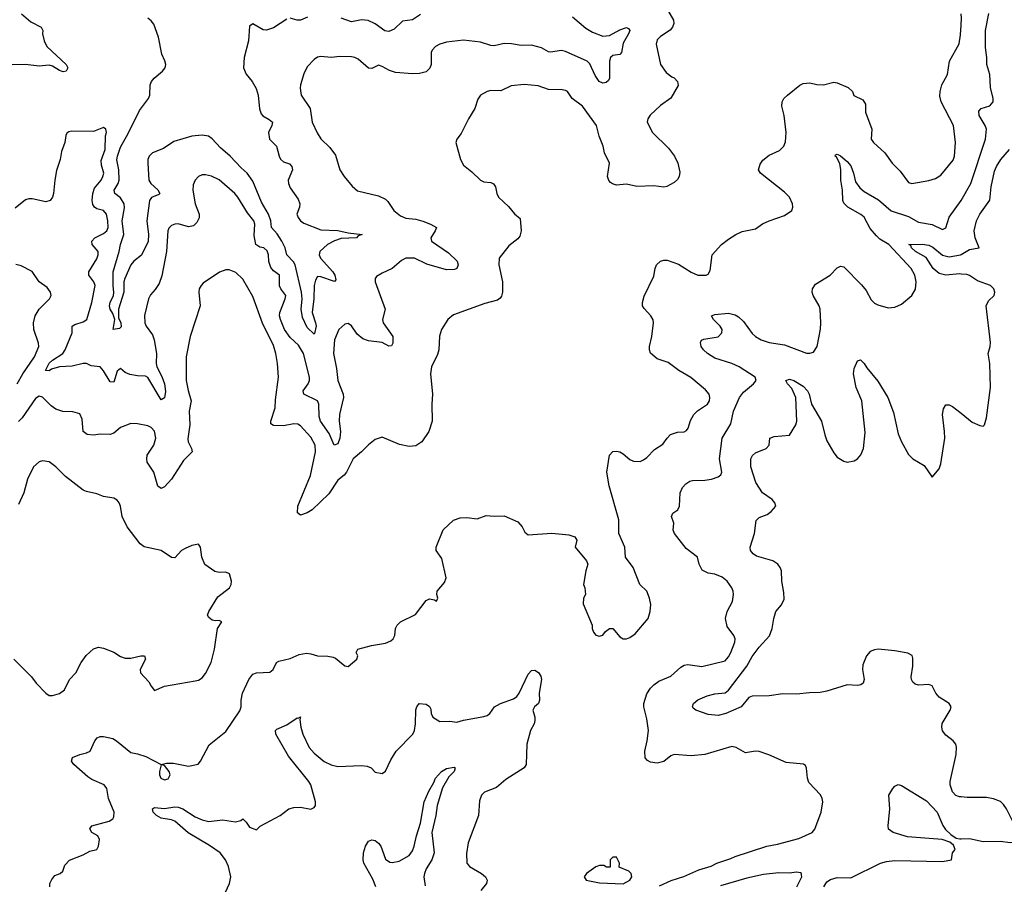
# Model space of a CAD drawing. Header units: inches. Extents: x 1552611 to 1694776, y 811966 to 917215.
# Tile 387 of 549: x 1674456 to 1680254, y 851066 to 856153. Entities that reach past the tile are written whole.
import ezdxf

# ---------------------------------------------------------------- set-up
doc = ezdxf.new("R2010")
doc.units = ezdxf.units.IN
doc.header["$MEASUREMENT"] = 0
doc.layers.add('B6875', color=7, linetype='Continuous')
doc.layers.add('B6885', color=7, linetype='Continuous')

msp = doc.modelspace()

# ---------------------------------------------------------------- linework, layer by layer
at = {"layer": 'B6875', "color": 5}
for points, elevation in [([(1678250, 856248.2), (1678306.3, 856150), (1678308.7, 856131.3), (1678301.1, 856110), (1678287.5, 856092.5), (1678230, 856054.5), (1678210, 856034.7), (1678204.1, 856010), (1678229.2, 855889.2), (1678263, 855843), (1678297, 855817), (1678310, 855812.2), (1678330, 855790.5), (1678333.9, 855766.1), (1678290, 855692.3), (1678230, 855648.2), (1678169.3, 855590.7), (1678155.3, 855570), (1678150.4, 855550), (1678182.4, 855490), (1678276.5, 855396.5), (1678311.5, 855350), (1678331.5, 855310), (1678344.4, 855255.6), (1678339.5, 855230), (1678330, 855212.7), (1678310, 855195.1), (1678267.9, 855172.1), (1678250, 855167), (1678190, 855175.1), (1678090, 855171.5), (1678030, 855185.4), (1677970, 855178.9), (1677947.2, 855187.2), (1677936.2, 855196.2), (1677926.3, 855206.3), (1677918.7, 855230), (1677929.4, 855310), (1677900.7, 855370), (1677892.8, 855410), (1677868, 855468), (1677852.2, 855530), (1677770, 855644.5), (1677709.2, 855690), (1677682.7, 855730), (1677670, 855736.9), (1677650, 855741.3), (1677570, 855742.4), (1677510, 855764), (1677427.1, 855772.9), (1677350, 855764.5), (1677290, 855734.7), (1677230, 855735.8), (1677210, 855731.3), (1677170.3, 855709.7), (1677154.4, 855685.6), (1677136.5, 855630), (1677099.6, 855570), (1677057, 855483), (1677031, 855450), (1677024, 855430), (1677052, 855330), (1677070, 855297.1), (1677118.7, 855258.7), (1677170, 855208.7), (1677190, 855198.7), (1677230, 855194.9), (1677247.4, 855187.4), (1677258, 855170), (1677265.5, 855130), (1677276, 855110), (1677334.8, 855054.8), (1677370, 855010.4), (1677403.1, 854983.1), (1677408.7, 854911.3), (1677401.1, 854878.9), (1677390, 854864.5), (1677337.4, 854822.6), (1677278.9, 854750), (1677276.9, 854710), (1677298.5, 854610), (1677299, 854550), (1677293.7, 854526.3), (1677286.1, 854513.9), (1677270, 854503), (1677196.2, 854483.8), (1677010, 854417), (1676977.3, 854390), (1676940.5, 854330), (1676928.5, 854291.5), (1676924.2, 854210), (1676916.7, 854183.3), (1676882, 854110), (1676874.9, 854070), (1676887.4, 853950), (1676883.2, 853890), (1676885.5, 853790), (1676866, 853730), (1676825.3, 853670), (1676790, 853645.1), (1676750, 853641.5), (1676693.5, 853653.5), (1676590, 853696), (1676550, 853683.7), (1676510, 853652.3), (1676470, 853609.5), (1676419.1, 853570), (1676380.4, 853490), (1676367.1, 853472.9), (1676330, 853443.6), (1676277.6, 853362.4), (1676178.4, 853270), (1676150, 853251.3), (1676110, 853237), (1676092, 853252), (1676094, 853290), (1676168.6, 853471.4), (1676197.5, 853610), (1676195.6, 853650), (1676170, 853696.8), (1676110, 853763), (1676093.9, 853773.9), (1676070, 853775.8), (1676010, 853762.5), (1675950, 853764.7), (1675935.9, 853775.9), (1675934.3, 853790), (1675960.7, 853870), (1675962.8, 853917.2), (1675980.3, 854050), (1675975, 854130), (1675964.2, 854190), (1675950, 854236.9), (1675886.8, 854366.8), (1675830, 854524.5), (1675770, 854627), (1675730, 854665.1), (1675690, 854680.9), (1675670, 854680.9), (1675632.3, 854667.7), (1675537.3, 854602.7), (1675524, 854590), (1675513, 854570), (1675510.4, 854550), (1675518.7, 854470), (1675459.3, 854290), (1675437.3, 854170), (1675437.6, 854030), (1675448, 853972), (1675466.8, 853910), (1675454.7, 853850), (1675458.4, 853770), (1675447.3, 853687.3), (1675448.6, 853670), (1675468.3, 853630), (1675472.2, 853610), (1675420.6, 853559.4), (1675350, 853449.7), (1675310, 853403.6), (1675290, 853395.1), (1675270, 853409.2), (1675245.6, 853490), (1675207.7, 853550), (1675204.1, 853570), (1675207.8, 853590), (1675247.1, 853650), (1675258.2, 853690), (1675250, 853731.3), (1675230, 853753), (1675210, 853762.9), (1675150, 853775.1), (1675110, 853776.4), (1675050, 853752.8), (1675010, 853721.1), (1674990, 853712.3), (1674930, 853713.8), (1674890, 853708.9), (1674853, 853713), (1674830.9, 853730.9), (1674823.5, 853803.5), (1674810, 853834.3), (1674770, 853846.4), (1674710, 853847.3), (1674670, 853861.5), (1674641.4, 853881.4), (1674590, 853931.9), (1674570, 853937.8), (1674550, 853924.2), (1674470.1, 853810), (1674450, 853789)], 960), ([(1674467.6, 856187.6), (1674521.3, 856141.3), (1674582.8, 856110), (1674592.4, 856090), (1674590.4, 856069.6), (1674599.5, 856030), (1674616.3, 855996.3), (1674730.6, 855890), (1674740.7, 855870), (1674730.8, 855850), (1674712.4, 855847.6), (1674690, 855854.5), (1674650, 855879.5), (1674630, 855885.6), (1674570, 855879.8), (1674490, 855890.5), (1674412.1, 855888)], 920), ([(1677712.4, 856170), (1677790, 856104.2), (1677830, 856080.7), (1677890, 856056.5), (1677930, 856061.3), (1677990, 856092.8), (1678030, 856107), (1678041.3, 856101.3), (1678048.5, 856090), (1678041.8, 856070), (1678010, 856015.1), (1678000.2, 855959.8), (1677990.9, 855949.1), (1677950, 855943.2), (1677934.5, 855930), (1677929.3, 855909.3), (1677929.7, 855810), (1677923.5, 855796.5), (1677910, 855783.2), (1677890, 855779.9), (1677869.2, 855789.2), (1677845.5, 855825.5), (1677813.3, 855893.3), (1677798, 855910), (1677670, 855966.3), (1677647.8, 855972.2), (1677582, 855962), (1677570, 855964.5), (1677528.6, 855988.6), (1677470, 856003.9), (1677410, 856001.2), (1677352.1, 856012.1), (1677310, 856013.8), (1677250, 856000.4), (1677230, 856001.7), (1677170, 856021.4), (1677070, 856032.3), (1676970, 856022), (1676930.1, 856009.8), (1676904.1, 855995.9), (1676885.2, 855974.8), (1676879.7, 855960.3), (1676879.6, 855890), (1676872.2, 855867.8), (1676850, 855846.6), (1676810, 855836.4), (1676770, 855835.1), (1676670, 855842.7), (1676633.7, 855853.7), (1676590, 855878.9), (1676570, 855885.1), (1676530, 855866.6), (1676510, 855868.2), (1676450, 855920.8), (1676430, 855931.4), (1676410, 855935.4), (1676342.2, 855937.8), (1676290, 855931.3), (1676230, 855936), (1676210, 855932.7), (1676190, 855919), (1676150, 855876), (1676130, 855834), (1676110.4, 855770), (1676108.2, 855750), (1676114.4, 855710), (1676166.7, 855630), (1676178.7, 855550), (1676208.2, 855488.2), (1676230, 855453), (1676282.3, 855402.3), (1676315.8, 855355.8), (1676342, 855270), (1676366.7, 855230), (1676413.3, 855173.3), (1676446, 855146), (1676570, 855116.5), (1676610, 855097.1), (1676624.2, 855084.2), (1676659.1, 855030), (1676698.3, 854998.3), (1676730, 854985.7), (1676790, 854979), (1676830, 854967.9), (1676876.3, 854950), (1676910.3, 854930.3), (1676903.1, 854910), (1676877, 854870), (1676881.3, 854850), (1676981.1, 854781.1), (1677032.1, 854732.1), (1677038.5, 854710), (1677030.3, 854690), (1677016.7, 854683.3), (1676970, 854682.2), (1676854.8, 854714.8), (1676780.9, 854750), (1676730, 854750.7), (1676703.9, 854736.1), (1676650, 854689.6), (1676590, 854662.4), (1676558, 854642), (1676548.9, 854630), (1676549.2, 854610), (1676607.9, 854450), (1676593.6, 854390), (1676597.6, 854370), (1676653.4, 854290), (1676653.4, 854250), (1676644.9, 854235.1), (1676630, 854232.6), (1676590, 854254.5), (1676510, 854263), (1676476.2, 854276.2), (1676442.9, 854302.9), (1676410, 854351.2), (1676390, 854365.1), (1676370, 854361.1), (1676335.8, 854330), (1676310.2, 854269.8), (1676303.5, 854190), (1676321, 854101), (1676329.6, 854029.6), (1676360.9, 853950), (1676363.3, 853930), (1676339.5, 853830), (1676338.3, 853790), (1676346, 853730), (1676340.7, 853690), (1676330, 853657.6), (1676308.2, 853650), (1676277.9, 853717.9), (1676228.1, 853790), (1676219, 853819), (1676217.6, 853890), (1676210.7, 853910.7), (1676129.6, 853950), (1676126.2, 853970), (1676155.8, 854010), (1676163.1, 854030), (1676162.5, 854050), (1676127.9, 854190), (1676098.9, 854238.9), (1676050, 854284), (1676016.2, 854330), (1675992.6, 854390), (1675986.9, 854410), (1675987.5, 854430), (1676019.8, 854510), (1676023.2, 854530), (1675993.5, 854570), (1675986.5, 854586.5), (1675985.8, 854650), (1675950, 854676.1), (1675934.9, 854694.9), (1675922.5, 854730), (1675921.6, 854770), (1675913.9, 854793.9), (1675894.2, 854810), (1675870, 854814), (1675847.7, 854830), (1675836.5, 854883.5), (1675840.9, 854950), (1675834.2, 854970), (1675797.4, 855017.4), (1675740.4, 855110), (1675723.5, 855130), (1675630, 855211.1), (1675586.7, 855233.3), (1675550, 855241.3), (1675530, 855240.5), (1675510, 855231.6), (1675490.4, 855210), (1675478.3, 855181.7), (1675475.6, 855150), (1675489.2, 855070), (1675514, 855010), (1675512.7, 854987.3), (1675500, 854960), (1675478.9, 854941.1), (1675450, 854934), (1675390, 854952.9), (1675370, 854951), (1675350, 854942.6), (1675333.8, 854926.2), (1675328.5, 854910), (1675321.6, 854790), (1675294.1, 854645.9), (1675278.5, 854601.5), (1675254.7, 854565.3), (1675226.4, 854533.6), (1675214.6, 854510), (1675191.8, 854411.8), (1675193.2, 854370), (1675201.1, 854350), (1675238.8, 854298.8), (1675249.1, 854270), (1675261.6, 854190), (1675259.2, 854130), (1675263.6, 854110), (1675293.2, 854053.2), (1675308.9, 854010), (1675315, 853964.9), (1675310, 853927.6), (1675290, 853916.2), (1675210, 854047.1), (1675196.5, 854056.5), (1675150, 854056.9), (1675105.6, 854065.6), (1675077.9, 854077.9), (1675050, 854101.6), (1675030, 854085.2), (1675010, 854020.9), (1674990, 854022), (1674950, 854088), (1674930, 854109.7), (1674877.1, 854117.1), (1674850.6, 854130.6), (1674830, 854131.1), (1674764.5, 854115.5), (1674690, 854109.9), (1674644, 854096), (1674630, 854086.2), (1674608.5, 854088.5), (1674630, 854132.5), (1674649.4, 854150.6), (1674710, 854189.6), (1674724.7, 854210), (1674764.7, 854310), (1674765.1, 854350), (1674780.7, 854359.3), (1674830, 854375), (1674850.7, 854390), (1674881.9, 854490), (1674900.7, 854590), (1674893.5, 854610), (1674863.5, 854650), (1674863.2, 854670), (1674910, 854746), (1674919.1, 854770), (1674917.7, 854790), (1674883.5, 854830), (1674880.4, 854850), (1674898.3, 854870), (1674950, 854895.3), (1674969, 854910), (1674976.4, 854930), (1674975.7, 854970), (1674967.1, 855010), (1674950, 855030.6), (1674910, 855041.4), (1674897.6, 855050), (1674886.6, 855066.6), (1674882.7, 855090), (1674887.3, 855130), (1674897.8, 855162.2), (1674935.8, 855210), (1674946.8, 855230), (1674951.2, 855250), (1674937.4, 855297.4), (1674935.4, 855324.6), (1674959.2, 855390), (1674961.6, 855470), (1674966.6, 855490), (1674964, 855510), (1674950, 855519.3), (1674890, 855496.3), (1674762.8, 855497.2), (1674745.8, 855494.2), (1674733.7, 855486.3), (1674727.7, 855472.3), (1674722, 855430), (1674701.8, 855378.2), (1674694.4, 855330), (1674673.7, 855266.3), (1674663.2, 855210), (1674656, 855130), (1674650, 855109.3), (1674635.5, 855090), (1674610, 855080.7), (1674530, 855099.7), (1674510, 855099.7), (1674490, 855093.6), (1674430, 855043.6)], 940), ([(1676030, 856156.9), (1675950, 856105.6), (1675910, 856091.8), (1675890, 856094.5), (1675830, 856129), (1675810, 856115.3), (1675803.5, 856030), (1675778.3, 855930), (1675774.7, 855870), (1675790, 855832.2), (1675824.7, 855790), (1675848, 855748), (1675859.7, 855710), (1675869.3, 855629.3), (1675878.7, 855598.7), (1675887.6, 855587.6), (1675926, 855566), (1675944.7, 855550), (1675940.6, 855530), (1675920.5, 855490), (1675926.8, 855450), (1675968.5, 855408.5), (1675983.5, 855350), (1675992.5, 855332.5), (1676010, 855317.8), (1676044.4, 855304.4), (1676059.3, 855290), (1676062, 855270), (1676037.1, 855210), (1676039, 855190), (1676050, 855163.7), (1676096.5, 855096.5), (1676105.8, 855070), (1676103.6, 855050), (1676088.5, 855010), (1676096.1, 854990), (1676110.3, 854970), (1676130, 854956.1), (1676230, 854916.3), (1676330, 854912.7), (1676390, 854899.7), (1676474, 854890), (1676450, 854881.2), (1676438.8, 854870), (1676350, 854865.6), (1676310, 854853), (1676269.2, 854830), (1676223.7, 854790), (1676219, 854770), (1676228.1, 854750), (1676299.7, 854670), (1676311.3, 854650), (1676317.3, 854622.7), (1676310, 854613.2), (1676230, 854639.4), (1676210, 854641.4), (1676198.9, 854621.1), (1676191.3, 854590), (1676189.2, 854510.8), (1676178, 854430), (1676198.7, 854370), (1676201.4, 854350), (1676193.3, 854306.7), (1676190, 854303), (1676150, 854342.9), (1676121.6, 854401.6), (1676113.9, 854450), (1676119.9, 854510), (1676116.6, 854550), (1676079.2, 854710), (1676068.6, 854728.6), (1676029.4, 854769.4), (1676020.4, 854810), (1676000.4, 854850), (1675972.6, 854892.6), (1675938.8, 854930), (1675934.7, 854970), (1675921.7, 855010), (1675880.2, 855080.2), (1675830, 855203.4), (1675796.4, 855250), (1675760.9, 855280.9), (1675696.6, 855350), (1675638.9, 855398.9), (1675590, 855452), (1675567.3, 855467.3), (1675530, 855473.7), (1675470, 855467.2), (1675363.6, 855436.4), (1675303.7, 855396.3), (1675238.7, 855370), (1675219.6, 855350), (1675211.4, 855330), (1675210.2, 855310), (1675217.7, 855210), (1675228.3, 855190), (1675270, 855151.3), (1675282, 855130), (1675276, 855124), (1675232.1, 855107.9), (1675221.2, 855090), (1675204.6, 854970), (1675215.2, 854890), (1675212.3, 854847.7), (1675173.1, 854766.9), (1675128.5, 854731.5), (1675110.9, 854710), (1675074.6, 854630), (1675070.1, 854609.9), (1675069.4, 854550), (1675038.5, 854450), (1675038.9, 854398.9), (1675051.6, 854370), (1675054.4, 854345.6), (1675044.4, 854335.6), (1675006, 854330), (1675017.4, 854390), (1675005, 854425), (1674988.5, 854450), (1674985.8, 854470), (1674989.9, 854490), (1675008.8, 854530), (1675011.3, 854548.7), (1675006, 854590), (1675006.1, 854670), (1675041.5, 854790), (1675049, 854831), (1675069.9, 854890), (1675060.4, 854970), (1675073.1, 855046.9), (1675070.8, 855070), (1675050, 855104.7), (1675016.5, 855130), (1675013.1, 855150), (1675036.3, 855190), (1675041.5, 855210), (1675040.1, 855270), (1675028.6, 855328.6), (1675032.1, 855350), (1675050, 855402.6), (1675095.9, 855484.1), (1675161.6, 855618.4), (1675215.3, 855690), (1675223.1, 855710), (1675225.6, 855770), (1675232.9, 855790), (1675248.8, 855810), (1675297.6, 855850), (1675312.7, 855870), (1675316.9, 855890), (1675311.7, 855911.7), (1675293.2, 855950), (1675274.2, 856050), (1675246.3, 856126.3), (1675230, 856147.4), (1675210, 856162.4)], 920), ([(1676151.2, 856168.8), (1676109, 856151), (1676090, 856150.9), (1676050, 856163.1)], 920), ([(1676816.2, 856183.8), (1676770, 856153.3), (1676710, 856144.7), (1676661.9, 856098.1), (1676630, 856083.9), (1676607.1, 856087), (1676550, 856129), (1676507.8, 856147.8), (1676470, 856152.8), (1676410, 856140.6), (1676350, 856162.4)], 920), ([(1674633, 851050), (1674633.6, 851070), (1674645.4, 851094.6), (1674663.3, 851116.7), (1674694, 851130), (1674710, 851142.8), (1674721.6, 851178.4), (1674750, 851207.7), (1674830, 851239.1), (1674870, 851261), (1674910, 851271), (1674920.9, 851290), (1674926, 851330), (1674917.2, 851350), (1674882, 851370), (1674870, 851392), (1674882, 851410), (1674982.5, 851437.5), (1675004, 851450), (1675010, 851462), (1675012, 851490), (1674978.4, 851570), (1674969.6, 851630), (1674952.8, 851650), (1674882.1, 851682.1), (1674858, 851698), (1674774.6, 851770), (1674761, 851790), (1674767.5, 851812.5), (1674809.5, 851830), (1674850, 851838.9), (1674870.5, 851849.5), (1674898.5, 851910), (1674912.6, 851927.4), (1674930, 851934.7), (1674950, 851935.9), (1675004.1, 851924.1), (1675027.2, 851910), (1675110, 851840.7), (1675150, 851834), (1675198.3, 851818.3), (1675290, 851771.3), (1675321.3, 851778.7), (1675361.8, 851778.2), (1675450, 851760.6), (1675508, 851772), (1675522, 851790), (1675572.9, 851887.1), (1675670, 851964.4), (1675753, 852087), (1675759.8, 852110), (1675760.3, 852150), (1675769, 852190), (1675804.8, 852270), (1675830, 852301.7), (1675850, 852310.2), (1675930, 852314), (1675949.8, 852330.2), (1675968.9, 852371.1), (1675981.6, 852378.4), (1676050, 852394), (1676102.9, 852417.1), (1676145.8, 852425.8), (1676170, 852422.7), (1676210, 852409.1), (1676270, 852408.1), (1676302.8, 852402.8), (1676316.7, 852396.7), (1676370, 852350.5), (1676390, 852347.7), (1676442, 852390), (1676448, 852410), (1676438, 852430), (1676448, 852450), (1676528, 852470), (1676610, 852483.7), (1676642.3, 852497.7), (1676655.1, 852510), (1676664.5, 852530), (1676670, 852571), (1676679.5, 852590), (1676698, 852610), (1676787.1, 852652.9), (1676850, 852734.9), (1676870, 852744.9), (1676899.8, 852739.8), (1676910, 852732), (1676919, 852750), (1676913.2, 852770), (1676915.1, 852790), (1676958.3, 852841.7), (1676967, 852870), (1676942.5, 852982.5), (1676909.5, 853029.5), (1676909.4, 853050), (1676950, 853150.8), (1677010, 853207.7), (1677050, 853222.4), (1677090, 853223.7), (1677150, 853216.5), (1677204.1, 853235.9), (1677250, 853231.5), (1677310, 853234), (1677390, 853198.4), (1677414.4, 853170), (1677430, 853137.3), (1677450, 853121.3), (1677590, 853132.4), (1677690, 853122.4), (1677726, 853110), (1677737.3, 853090), (1677727.3, 853050), (1677794.8, 852970), (1677802.8, 852950), (1677790.5, 852909.5), (1677777.3, 852830), (1677784, 852810), (1677787.3, 852770), (1677777.3, 852750), (1677775.3, 852715.3), (1677826.8, 852590), (1677826.8, 852570), (1677834.8, 852550), (1677850, 852531), (1677870, 852524.9), (1677890, 852531.3), (1677906.8, 852553.2), (1677929.5, 852570.5), (1677950, 852570.8), (1677990, 852522.8), (1678010, 852510.8), (1678030, 852510.8), (1678050, 852517.3), (1678080.1, 852539.9), (1678156.3, 852630), (1678168.2, 852670), (1678172.7, 852712.7), (1678165.6, 852750), (1678149.7, 852789.7), (1678107.8, 852830), (1678069.6, 852930), (1678024.5, 852990), (1678020.7, 853050), (1677984.7, 853130), (1677985.1, 853210), (1677928.4, 853410), (1677913.5, 853490), (1677929.5, 853590), (1677950, 853613), (1677970, 853614.4), (1677990, 853610.4), (1678010, 853599.3), (1678050, 853564.9), (1678070, 853555.5), (1678110, 853554), (1678130, 853564), (1678150, 853576.3), (1678195.1, 853624.9), (1678244.1, 853655.9), (1678268.2, 853691.8), (1678288.3, 853711.7), (1678330, 853725.5), (1678370, 853727.2), (1678383.1, 853736.9), (1678392.8, 853750), (1678405.9, 853794.1), (1678425.6, 853830), (1678448.6, 853851.4), (1678506.6, 853890), (1678517.6, 853910), (1678519.6, 853930), (1678516.2, 853950), (1678495.6, 853975.6), (1678408.7, 854048.7), (1678338, 854090), (1678275.8, 854135.8), (1678210, 854157.6), (1678171.5, 854191.5), (1678165.1, 854210), (1678165.6, 854230), (1678179.7, 854290), (1678189.4, 854369.4), (1678186.8, 854386.8), (1678172.7, 854410), (1678133.1, 854453.1), (1678124.5, 854470), (1678123.6, 854490), (1678134.2, 854525.9), (1678190, 854644.7), (1678198, 854690), (1678206.6, 854710), (1678230, 854732.4), (1678250, 854738.7), (1678270, 854738), (1678335.3, 854715.3), (1678410, 854668.5), (1678450, 854650.6), (1678498, 854650), (1678510, 854656), (1678522, 854678), (1678534.5, 854770), (1678589.6, 854830), (1678630, 854862.4), (1678672.7, 854890), (1678710, 854907), (1678790, 854923), (1678830, 854951.8), (1678870, 854970.3), (1678959.7, 855000.3), (1679004, 855030), (1679009.3, 855050), (1679006.6, 855070), (1678989.3, 855110), (1678959.4, 855139.4), (1678818, 855250), (1678806.6, 855270), (1678815.9, 855304.1), (1678833.4, 855326.6), (1678870, 855356.3), (1678930, 855382.8), (1678956, 855410), (1678965.4, 855434.6), (1678969.6, 855490), (1678958.9, 855590), (1678944.9, 855644.9), (1678946.9, 855670), (1678955.6, 855690), (1678977.6, 855710), (1679050, 855768.2), (1679070, 855777.1), (1679110, 855781.3), (1679150, 855772.7), (1679189.5, 855770.5), (1679250, 855786), (1679270, 855782.8), (1679334.4, 855754.4), (1679361, 855730), (1679367.9, 855707.9), (1679422, 855682), (1679437.1, 855657.1), (1679437, 855610), (1679473.6, 855510), (1679470.4, 855450), (1679484.4, 855430), (1679550.4, 855370), (1679594.4, 855310), (1679642, 855262), (1679690, 855196.3), (1679710.4, 855190.4), (1679810, 855206.7), (1679850, 855218.3), (1679881.2, 855238.8), (1679953.8, 855326.2), (1679960.8, 855350), (1679966.3, 855430), (1679955.8, 855530), (1679883.5, 855670), (1679875.6, 855704.4), (1679875.8, 855730), (1679886, 855770), (1679919.7, 855830), (1679932, 855910), (1679988.5, 856011.5), (1679996.4, 856063.6), (1680000, 856121.8)], 960), ([(1678224.4, 851055.6), (1678292.1, 851087.9), (1678368.2, 851111.8), (1678455.3, 851150), (1678527.5, 851172.5), (1678561.2, 851190), (1678643.5, 851216.5), (1678669.3, 851230), (1678855.1, 851290), (1678918.4, 851301.6), (1679044.5, 851335.5), (1679122.9, 851370), (1679138.4, 851390), (1679175.1, 851490), (1679185.1, 851550), (1679182, 851570), (1679171.7, 851591.7), (1679104.1, 851664.1), (1679096, 851690), (1679089.3, 851749.3), (1679084, 851764), (1679072.7, 851772.7), (1678970, 851782.9), (1678868.3, 851828.3), (1678810, 851846.6), (1678790, 851849.7), (1678730, 851839.6), (1678676.2, 851870), (1678650, 851875.7), (1678490, 851829.8), (1678410, 851822.2), (1678310, 851828.6), (1678290, 851821.7), (1678250, 851788.7), (1678210, 851778.2), (1678170, 851784), (1678153.3, 851793.3), (1678139.7, 851810), (1678138, 851850), (1678151.7, 851910), (1678158.5, 851970), (1678150, 852039), (1678132.2, 852110), (1678131.3, 852130), (1678150, 852186), (1678170, 852220.2), (1678190, 852240.2), (1678220, 852260), (1678291.6, 852290), (1678350, 852344.2), (1678370, 852354.9), (1678390, 852358.9), (1678473, 852347), (1678610, 852381.5), (1678630, 852404.4), (1678644.2, 852430), (1678668.2, 852490), (1678669.6, 852510), (1678662.4, 852530), (1678622.4, 852582.4), (1678611.9, 852630), (1678623.1, 852670), (1678653, 852730), (1678659.5, 852770), (1678658, 852790), (1678649.5, 852810), (1678621.6, 852850), (1678592.2, 852872.2), (1678550.4, 852889.7), (1678510, 852895.6), (1678475.1, 852915.1), (1678457, 852950), (1678447.3, 852990), (1678381.1, 853041.1), (1678313, 853130), (1678304.5, 853150), (1678309, 853190), (1678295.3, 853230), (1678302, 853250), (1678332.3, 853270), (1678340.9, 853290), (1678344.7, 853370), (1678359.7, 853400.2), (1678378.2, 853421.8), (1678402.5, 853437.5), (1678418.2, 853441.8), (1678490, 853443.7), (1678530.3, 853449.7), (1678570, 853463.3), (1678585.5, 853474.5), (1678591.3, 853490), (1678576.4, 853570), (1678593.4, 853690), (1678645, 853775.1), (1678659.5, 853850), (1678694.4, 853930), (1678718.6, 853961.4), (1678777.4, 854010), (1678792.8, 854030), (1678788.2, 854050), (1678692.7, 854110), (1678650, 854130.9), (1678550, 854162.6), (1678506.2, 854190), (1678482.5, 854210), (1678470, 854229.7), (1678466.1, 854253.9), (1678472.2, 854267.7), (1678485.8, 854274.2), (1678570, 854287.9), (1678591.3, 854310), (1678592.8, 854330), (1678581.3, 854350), (1678541.6, 854390), (1678529.4, 854410), (1678550, 854418.3), (1678630, 854426.7), (1678670, 854416.6), (1678690, 854405), (1678717.8, 854377.8), (1678770, 854307.3), (1678790, 854288.5), (1678823.1, 854270), (1678870, 854253.7), (1678959.5, 854239.5), (1679090, 854190.4), (1679110, 854190.5), (1679130, 854197.3), (1679153.3, 854230), (1679172.1, 854332.1), (1679174.5, 854370), (1679169.6, 854450), (1679163.5, 854470), (1679128, 854530), (1679122.9, 854550), (1679124.5, 854570), (1679143, 854597), (1679229, 854650), (1679270, 854694), (1679290, 854704), (1679310, 854698.8), (1679413.7, 854593.7), (1679440.4, 854560.4), (1679470, 854505.5), (1679490, 854486), (1679510, 854475.5), (1679570, 854457.3), (1679610, 854462), (1679650, 854479.1), (1679710, 854530.8), (1679731.4, 854568.6), (1679735.1, 854610), (1679728, 854650), (1679706, 854690), (1679574.6, 854830), (1679522.1, 854862.1), (1679500.9, 854880.9), (1679465.1, 854925.1), (1679430, 854991.2), (1679410, 855007.5), (1679333.8, 855050), (1679310, 855073.5), (1679303.2, 855090), (1679300.7, 855150), (1679291.6, 855208.4), (1679292.5, 855272.5), (1679285.4, 855305.4), (1679266, 855346), (1679259.3, 855350), (1679260.9, 855359.1), (1679270, 855362.8), (1679290, 855352.2), (1679330, 855319), (1679350, 855292.7), (1679367.3, 855250), (1679378.9, 855198.9), (1679403.8, 855163.8), (1679430, 855142), (1679513.5, 855093.5), (1679587.8, 855027.8), (1679690, 854994.8), (1679750, 854962.3), (1679830, 854948.4), (1679890, 854919.6), (1679910, 854928.5), (1679929, 854991), (1680000, 855088.7)], 940), ([(1680000, 854656.7), (1679990, 854657.5), (1679910, 854649.3), (1679870, 854660.5), (1679836, 854690), (1679793.4, 854753.5), (1679731.4, 854790), (1679707.3, 854810), (1679704.6, 854824.6), (1679693.2, 854830), (1679770, 854833), (1679810, 854827.5), (1679834.1, 854814.1), (1679890, 854767.2), (1679930, 854757.4), (1679996.3, 854770), (1680000, 854772.1)], 920), ([(1674442.4, 854010), (1674474.2, 854070), (1674542.7, 854170), (1674568.8, 854230), (1674567.7, 854250), (1674539.8, 854330), (1674538.2, 854370), (1674548.1, 854410), (1674570, 854450.4), (1674632.3, 854510), (1674642, 854530), (1674638, 854550), (1674617.7, 854577.7), (1674571.5, 854611.5), (1674530, 854672.3), (1674464.9, 854704.9), (1674432.9, 854712.9)], 960), ([(1680000, 851579.6), (1679990, 851580.5), (1679968.3, 851588.3), (1679949.7, 851609.7), (1679935.1, 851650), (1679935.1, 851670), (1679971.3, 851830), (1679972.9, 851872.9), (1679969.3, 851890), (1679952.7, 851910), (1679910, 851943.6), (1679890, 851969.6), (1679886.3, 851990), (1679888.4, 852011.5), (1679936.2, 852090), (1679940.9, 852110), (1679929.2, 852130), (1679870, 852167), (1679851.8, 852190), (1679830, 852232.7), (1679810, 852241.6), (1679750, 852237.8), (1679730, 852243.8), (1679715.3, 852255.3), (1679707.3, 852270), (1679706.4, 852286.4), (1679716.4, 852350), (1679716.1, 852396.1), (1679711.2, 852411.2), (1679686.5, 852426.5), (1679610, 852440.4), (1679511.6, 852448.4), (1679490, 852445.3), (1679465.2, 852434.8), (1679442.5, 852410), (1679422.2, 852357.8), (1679419.5, 852330), (1679429.2, 852270), (1679423.7, 852250), (1679410, 852239.1), (1679390, 852236.1), (1679330, 852239.8), (1679210, 852202.2), (1679170, 852194.5), (1679107.1, 852192.9), (1679030, 852183.9), (1678950, 852187.3), (1678870, 852174.8), (1678770, 852173.5), (1678750, 852164), (1678704.4, 852110), (1678614.4, 852070), (1678570, 852059.4), (1678510, 852063.9), (1678438, 852090), (1678422.5, 852102.5), (1678417.7, 852110), (1678424.7, 852130), (1678449.3, 852150.7), (1678505.5, 852174.5), (1678550, 852187), (1678610, 852193), (1678630, 852208), (1678737.3, 852350), (1678770, 852406.3), (1678810, 852460.9), (1678871.7, 852528.3), (1678888.1, 852570), (1678897.2, 852630), (1678909.8, 852670), (1678941.7, 852710), (1678957.3, 852742.7), (1678956.8, 852783.2), (1678943.4, 852850), (1678942.4, 852910), (1678935.5, 852930), (1678921.5, 852950), (1678890.8, 852970), (1678795.9, 852995.9), (1678774.7, 853010), (1678760.4, 853030), (1678757.2, 853050), (1678783.5, 853130), (1678792.8, 853207.2), (1678810, 853223.8), (1678857.6, 853242.4), (1678881.6, 853258.4), (1678909.4, 853290), (1678903.6, 853310), (1678887.6, 853330), (1678829.6, 853370), (1678791.6, 853430), (1678761.4, 853521.4), (1678761.7, 853570), (1678771.8, 853588.2), (1678790, 853603.7), (1678852.3, 853630), (1678869.3, 853650), (1678873.2, 853690), (1678899.7, 853700.3), (1678990, 853708.4), (1679026.2, 853770), (1679032.5, 853790), (1679027.3, 853930), (1679003, 853983), (1678978.5, 854010), (1678968, 854030), (1678990, 854037.7), (1679014.4, 854030), (1679070, 853996.5), (1679096.3, 853970), (1679105, 853950), (1679118.4, 853890), (1679178.4, 853790), (1679197, 853710), (1679210, 853675.3), (1679250, 853604.2), (1679270, 853579.5), (1679310, 853555.3), (1679330, 853550.3), (1679370, 853557), (1679390.7, 853569.3), (1679410, 853593), (1679424.7, 853630), (1679435.5, 853724.4), (1679414.9, 853910), (1679382.6, 853990), (1679366.2, 854070), (1679370, 854101), (1679390, 854146.8), (1679407.2, 854152.8), (1679430, 854130.6), (1679444.4, 854104.4), (1679510, 854026.7), (1679568.3, 853930), (1679602.4, 853842.4), (1679630, 853715.5), (1679650, 853668.4), (1679690, 853595.5), (1679716.3, 853570), (1679782, 853530), (1679830, 853462), (1679870, 853511), (1679880.5, 853539.5), (1679903.7, 853690), (1679902.9, 853730), (1679889.8, 853830.2), (1679896.1, 853863.9), (1679910, 853887.3), (1679930, 853888), (1679950, 853877.1), (1680000, 853837.8)], 920), ([(1674422, 852390), (1674525.7, 852285.7), (1674552.4, 852250), (1674610, 852190.5), (1674630, 852176.3), (1674650, 852176.3), (1674690, 852188), (1674719.3, 852210), (1674749.4, 852270), (1674787, 852310), (1674818.4, 852370), (1674848.3, 852411.7), (1674890, 852450.5), (1674919.6, 852460.4), (1674950, 852455.3), (1675011.6, 852431.6), (1675050, 852406.4), (1675076.7, 852396.7), (1675110, 852396.9), (1675170.3, 852410.3), (1675191.3, 852410), (1675197.3, 852390), (1675166, 852330), (1675167.7, 852310), (1675217.5, 852257.5), (1675230, 852232), (1675250, 852206), (1675310, 852230.8), (1675490, 852262), (1675510, 852267.7), (1675530, 852280.7), (1675550, 852306.8), (1675582.9, 852370), (1675602.7, 852450), (1675621.2, 852570), (1675646, 852610), (1675630, 852618), (1675610, 852615.3), (1675590, 852619), (1675570, 852635.3), (1675562.7, 852650), (1675569.5, 852670), (1675622.8, 852757.2), (1675691.3, 852810), (1675701.6, 852830), (1675702.9, 852850), (1675691.9, 852891.9), (1675670, 852902.7), (1675630, 852901.2), (1675605.6, 852905.6), (1675546.8, 852946.8), (1675528.7, 852990), (1675522, 853050), (1675510, 853068), (1675470, 853059), (1675430, 853041.2), (1675410, 853029), (1675370, 852986), (1675350, 852989.2), (1675289, 853030), (1675190, 853051.8), (1675165.1, 853070), (1675090, 853169.2), (1675059.7, 853230), (1675049.6, 853290), (1675042.4, 853310), (1675030, 853325.1), (1675010, 853336.9), (1674950, 853347.6), (1674910, 853364.2), (1674850, 853376.2), (1674830, 853385.1), (1674725.3, 853465.3), (1674670, 853522), (1674630, 853552.3), (1674590, 853558), (1674570, 853552), (1674538, 853522), (1674502.4, 853450), (1674481.6, 853370), (1674450, 853300.9)], 980), ([(1675655.1, 850990), (1675692.4, 851070), (1675700.2, 851110), (1675686.5, 851170), (1675668.4, 851210), (1675636.5, 851250), (1675573.8, 851293.8), (1675447.9, 851367.9), (1675370, 851436.2), (1675350, 851445.8), (1675290, 851454.9), (1675261, 851470), (1675242.2, 851490), (1675238.9, 851510), (1675250, 851516.9), (1675310, 851512.4), (1675370, 851521.9), (1675390, 851519.2), (1675416.1, 851510), (1675490, 851462.2), (1675530, 851445), (1675570, 851434.4), (1675650, 851444.6), (1675727.3, 851432.7), (1675758.6, 851441.4), (1675770.4, 851450.4), (1675790, 851432), (1675810, 851401), (1675850, 851386.8), (1675872.9, 851407.1), (1675989.6, 851470.3), (1676042, 851510), (1676070, 851517.1), (1676110, 851519.5), (1676170, 851508.5), (1676190, 851517.3), (1676198.4, 851530), (1676198.7, 851550), (1676169.9, 851650), (1676159.2, 851670), (1676039.7, 851819.7), (1675964, 851950), (1675962.4, 851970), (1675970, 851979.3), (1676030, 852004.4), (1676090, 852045.5), (1676096.5, 852043.5), (1676110.3, 852050.3), (1676105.4, 852034.6), (1676111.3, 851990), (1676123.5, 851950), (1676160.2, 851870), (1676190, 851837.6), (1676250, 851788.3), (1676290, 851769.2), (1676330, 851759.2), (1676470, 851764.2), (1676501.6, 851761.6), (1676526, 851750), (1676550, 851726), (1676590, 851717.3), (1676610, 851730.7), (1676642, 851798), (1676673.1, 851850), (1676771.8, 851948.2), (1676780.8, 851970), (1676787.8, 852010), (1676790, 852092), (1676794.5, 852110), (1676809.6, 852130.4), (1676850, 852126), (1676870, 852112.7), (1676877, 852097), (1676878.9, 852070), (1676888.9, 852050), (1676930, 852023.9), (1676990, 852026), (1677030, 852019.1), (1677070, 852032.2), (1677190, 852053.7), (1677210, 852059.5), (1677224.5, 852070), (1677252.7, 852110), (1677287, 852130), (1677363.7, 852156.3), (1677383.5, 852170), (1677398, 852190), (1677450, 852301.6), (1677470, 852324.4), (1677490, 852324.9), (1677512.1, 852312.1), (1677524.9, 852290), (1677529.1, 852270), (1677515.6, 852190), (1677516.9, 852150), (1677511.1, 852128.9), (1677488.2, 852110), (1677477.6, 852090), (1677489.2, 852050), (1677490.2, 852029.8), (1677485.3, 852010), (1677464.9, 851970), (1677443.7, 851890), (1677439.3, 851770), (1677426.8, 851750), (1677318.4, 851681.6), (1677264.5, 851635.5), (1677192.9, 851607.1), (1677176.4, 851590), (1677163.2, 851556.8), (1677159, 851470), (1677097.1, 851310), (1677086.8, 851246.8), (1677090.3, 851190.3), (1677098.3, 851178.3), (1677105.5, 851170), (1677175.3, 851130), (1677199.5, 851110), (1677208.7, 851090), (1677204.9, 851070), (1677171.2, 851028.8)], 940), ([(1676554.3, 851050), (1676535.6, 851095.6), (1676483.5, 851190), (1676478.7, 851210), (1676481.3, 851250), (1676492.3, 851290), (1676510, 851318.8), (1676530, 851327.3), (1676550, 851322.4), (1676570, 851308.2), (1676583.7, 851290), (1676610, 851214), (1676635.8, 851195.8), (1676650, 851194), (1676690, 851202), (1676750, 851235.6), (1676770, 851262), (1676779.5, 851290), (1676792.2, 851350), (1676815.6, 851424.4), (1676837.4, 851550), (1676866.4, 851613.6), (1676896, 851664), (1676904.4, 851690), (1676940.5, 851730), (1676970, 851746.3), (1677015.6, 851755.6), (1677020.7, 851750), (1677014.3, 851730), (1676982.5, 851697.4), (1676946, 851634), (1676914.3, 851530), (1676906.2, 851470), (1676882.7, 851370), (1676896.9, 851250), (1676884.2, 851210), (1676850, 851156.4), (1676839.8, 851130), (1676836.9, 851110), (1676844.1, 851055.9)], 920), ([(1679191.9, 851050), (1679210, 851080.3), (1679230, 851094.2), (1679270, 851104.9), (1679350, 851103.1), (1679526, 851190), (1679560.1, 851199.9), (1679610, 851205.2), (1679890, 851199.2), (1679944, 851210), (1679949, 851250), (1679965.2, 851270), (1679955.9, 851295.9), (1679934, 851314), (1679888.4, 851328.4), (1679684.9, 851344.9), (1679600.4, 851370), (1679573.3, 851390), (1679569.7, 851410), (1679579.7, 851510), (1679574.3, 851590), (1679598, 851630), (1679610, 851643.1), (1679630, 851653.4), (1679650, 851647.2), (1679795.8, 851555.8), (1679858.8, 851490), (1679892.3, 851412.3), (1679908.5, 851388.5), (1679939, 851359), (1679970, 851337.1), (1679992.9, 851332.9), (1680000, 851333.1)], 920), ([(1679033.1, 851050), (1679061.2, 851110), (1679060.7, 851120.7), (1679059.7, 851130), (1679053.6, 851133.6), (1679030, 851136.5), (1678990, 851131.6), (1678927.4, 851132.6), (1678836.9, 851123.1), (1678738.9, 851101.1), (1678582.9, 851057.1)], 940)]:
    msp.add_lwpolyline(points, dxfattribs=dict(at, elevation=elevation))
at = {"layer": 'B6875', "color": 5, "elevation": 960}
for points in [[(1675290, 851768), (1675279.3, 851730), (1675279.5, 851710), (1675288.2, 851690), (1675310, 851680.3), (1675330, 851685.7), (1675342, 851710), (1675336.9, 851730), (1675310, 851764)], [(1677970, 851226), (1677950, 851226), (1677934, 851210), (1677932.7, 851167.3), (1677912.7, 851167.3), (1677895.3, 851175.3), (1677870, 851175.3), (1677850, 851169.2), (1677794.8, 851130), (1677781, 851110), (1677792, 851090), (1677870, 851074.9), (1678010, 851069), (1678048.7, 851090), (1678062, 851110), (1678058, 851130), (1678043.1, 851143.1), (1677987.3, 851167.3), (1677988, 851190)]]:
    msp.add_lwpolyline(points, close=True, dxfattribs=at)
at = {"layer": 'B6885', "color": 5}
for points, elevation in [([(1680000, 855088.7), (1680001, 855090), (1680057.5, 855190), (1680142.8, 855450), (1680148.8, 855510), (1680142.3, 855530), (1680105.8, 855590), (1680104.9, 855615.1), (1680118, 855630), (1680170, 855646.4), (1680187.9, 855670), (1680189, 855690), (1680173.5, 855753.5), (1680169.3, 855830), (1680151.2, 855890), (1680151.7, 855930), (1680143.4, 855990), (1680144.3, 856090), (1680163.7, 856190)], 940), ([(1680000, 856121.8), (1680002.5, 856162.5), (1680000, 856187.2)], 960), ([(1680000, 854772.1), (1680050, 854800.2), (1680106, 854810), (1680083.5, 854870), (1680076.9, 854910), (1680089.8, 854970), (1680109.8, 855010), (1680169, 855091), (1680176.7, 855170), (1680197.4, 855262.6), (1680207.7, 855290), (1680234.4, 855330), (1680284.5, 855390)], 920), ([(1680000, 853837.8), (1680065.9, 853785.9), (1680110, 853765.7), (1680130, 853762.4), (1680136.9, 853770), (1680149.8, 853810.2), (1680173.8, 853990), (1680168.4, 854130), (1680159.8, 854190), (1680171.6, 854230), (1680173.3, 854253.3), (1680148.2, 854470), (1680160.5, 854499.5), (1680194, 854530), (1680198.9, 854550), (1680193.7, 854570), (1680173.3, 854590), (1680096.7, 854616.6), (1680050, 854648.5), (1680033.8, 854653.8), (1680000, 854656.7)], 920), ([(1680000, 851333.1), (1680050, 851334.4), (1680130, 851317.4), (1680230, 851319.2), (1680290, 851312.3), (1680359.7, 851320.3), (1680400.9, 851330), (1680370, 851377), (1680307.7, 851427.7), (1680267, 851510), (1680250, 851536), (1680232.3, 851552.3), (1680190, 851567.8), (1680150, 851576.3), (1680036.2, 851576.2), (1680000, 851579.6)], 920)]:
    msp.add_lwpolyline(points, dxfattribs=dict(at, elevation=elevation))

doc.saveas('drawing.dxf')
